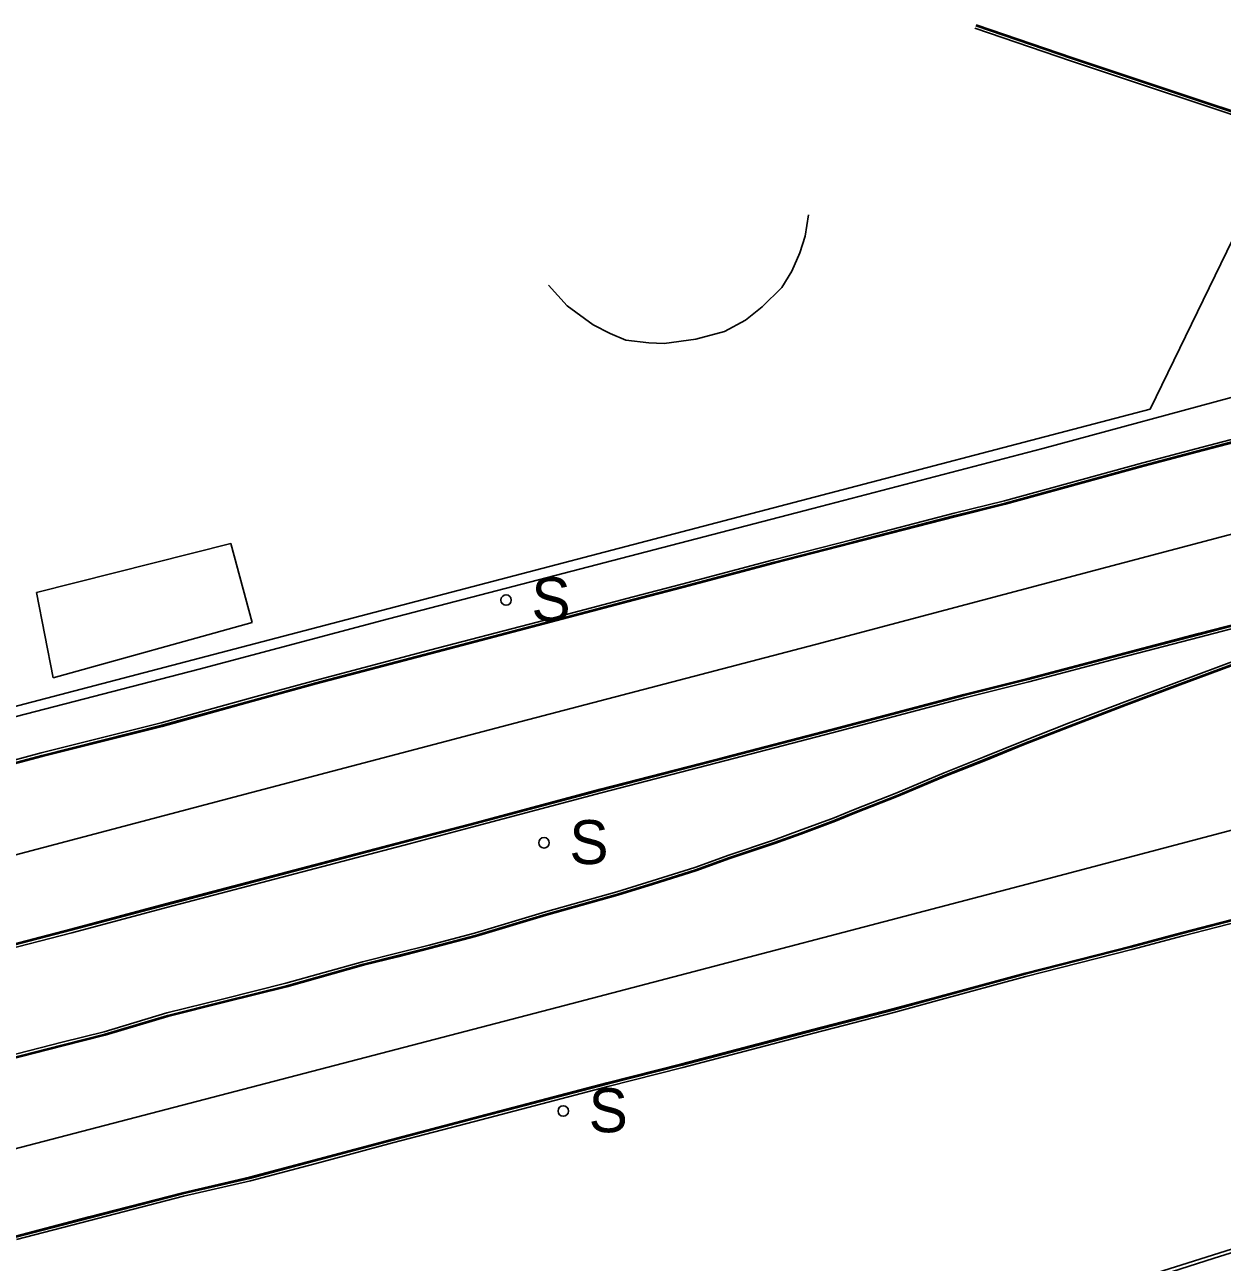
# Model space of a CAD drawing. Extents: x 368532 to 392481, y 10654822 to 10676899.
# Drawn here: x 391383.5 to 391547, y 10659287.4 to 10659456.3 of the extents above; entities that cross this region are included whole.
import ezdxf

# ---------------------------------------------------------------- set-up
doc = ezdxf.new("R2010")
doc.units = 0
for name, color, linetype in [('p_dtm sidewalk', 7, 'Continuous'), ('p_dtm slab', 7, 'Continuous'), ('p_road - paved curb', 7, 'Continuous'), ('p_road general road feature', 7, 'Continuous'), ('p_road guard rails', 7, 'Continuous'), ('p_road paint stripe', 7, 'Continuous'), ('p_structure fence', 7, 'Continuous'), ('p_structure sign', 7, 'Continuous'), ('p_structure unidentified', 7, 'Continuous')]:
    doc.layers.add(name, color=color, linetype=linetype)

msp = doc.modelspace()

# ---------------------------------------------------------------- linework, layer by layer
at = {"layer": 'p_dtm sidewalk'}
for p, q in [((391550.4, 10659406.04), (391522.48, 10659398.5)), ((391522.48, 10659398.5), (391491.07, 10659390.3)), ((391491.07, 10659390.3), (391433.13, 10659375.21)), ((391433.13, 10659375.21), (391407.31, 10659368.37)), ((391407.31, 10659368.37), (391372.12, 10659359.24))]:
    msp.add_line(p, q, dxfattribs=at)
at = {"layer": 'p_dtm slab'}
for p, q in [((391490.48, 10659430.38), (391490.05, 10659427.49)), ((391490.05, 10659427.49), (391489.31, 10659425.2)), ((391489.31, 10659425.2), (391488.2, 10659422.71)), ((391488.2, 10659422.71), (391486.84, 10659420.48)), ((391457.53, 10659417.96), (391454.97, 10659420.81)), ((391486.84, 10659420.48), (391484.14, 10659417.83)), ((391461.09, 10659415.38), (391457.53, 10659417.96)), ((391484.14, 10659417.83), (391481.88, 10659416.01)), ((391463.4, 10659414.17), (391461.09, 10659415.38)), ((391479.02, 10659414.47), (391475.1, 10659413.41)), ((391481.88, 10659416.01), (391479.02, 10659414.47)), ((391465.56, 10659413.3), (391463.4, 10659414.17)), ((391468.69, 10659412.91), (391465.56, 10659413.3)), ((391470.77, 10659412.83), (391468.69, 10659412.91)), ((391475.1, 10659413.41), (391470.77, 10659412.83))]:
    msp.add_line(p, q, dxfattribs=at)
at = {"layer": 'p_road - paved curb'}
for p, q in [((391556.42, 10659401.89), (391544.22, 10659398.69)), ((391556.5, 10659401.55), (391544.31, 10659398.36)), ((391556.54, 10659401.4), (391544.35, 10659398.21)), ((391544.22, 10659398.69), (391536.15, 10659396.54)), ((391544.31, 10659398.36), (391536.24, 10659396.2)), ((391544.35, 10659398.21), (391536.28, 10659396.06)), ((391536.15, 10659396.54), (391517.24, 10659391.35)), ((391536.24, 10659396.2), (391517.33, 10659391.02)), ((391536.28, 10659396.06), (391517.37, 10659390.87)), ((391517.24, 10659391.35), (391510.39, 10659389.66)), ((391517.33, 10659391.02), (391510.47, 10659389.33)), ((391517.37, 10659390.87), (391510.51, 10659389.18)), ((391510.39, 10659389.66), (391496.39, 10659386.04)), ((391510.47, 10659389.33), (391496.47, 10659385.71)), ((391510.51, 10659389.18), (391496.51, 10659385.56)), ((391496.39, 10659386.04), (391485.7, 10659383.3)), ((391496.47, 10659385.71), (391485.79, 10659382.97)), ((391496.51, 10659385.56), (391485.83, 10659382.82)), ((391485.7, 10659383.3), (391473.19, 10659379.98)), ((391485.79, 10659382.97), (391473.28, 10659379.65)), ((391485.83, 10659382.82), (391473.32, 10659379.5)), ((391473.19, 10659379.98), (391466.57, 10659378.25)), ((391473.28, 10659379.65), (391466.66, 10659377.92)), ((391473.32, 10659379.5), (391466.7, 10659377.77)), ((391466.57, 10659378.25), (391453.43, 10659374.79)), ((391466.66, 10659377.92), (391453.52, 10659374.46)), ((391466.7, 10659377.77), (391453.56, 10659374.31)), ((391543.74, 10659373.21), (391556.73, 10659376.59)), ((391543.78, 10659373.06), (391556.77, 10659376.45)), ((391543.87, 10659372.73), (391556.86, 10659376.11)), ((391453.43, 10659374.79), (391438.73, 10659370.94)), ((391453.52, 10659374.46), (391438.82, 10659370.61)), ((391453.56, 10659374.31), (391438.86, 10659370.46)), ((391532.87, 10659370.38), (391543.74, 10659373.21)), ((391532.91, 10659370.23), (391543.78, 10659373.06)), ((391533, 10659369.9), (391543.87, 10659372.73)), ((391438.73, 10659370.94), (391423.14, 10659366.82)), ((391438.82, 10659370.61), (391423.23, 10659366.48)), ((391438.86, 10659370.46), (391423.27, 10659366.34)), ((391520.43, 10659367.09), (391532.87, 10659370.38)), ((391520.47, 10659366.94), (391532.91, 10659370.23)), ((391520.55, 10659366.61), (391533, 10659369.9)), ((391549.53, 10659369.81), (391540.71, 10659366.55)), ((391549.64, 10659369.48), (391540.83, 10659366.22)), ((391549.69, 10659369.34), (391540.88, 10659366.08)), ((391511.71, 10659364.92), (391520.43, 10659367.09)), ((391423.14, 10659366.82), (391414.56, 10659364.48)), ((391423.23, 10659366.48), (391414.65, 10659364.14)), ((391423.27, 10659366.34), (391414.69, 10659364)), ((391511.75, 10659364.77), (391520.47, 10659366.94)), ((391511.83, 10659364.44), (391520.55, 10659366.61)), ((391540.71, 10659366.55), (391533.67, 10659363.91)), ((391540.83, 10659366.22), (391533.8, 10659363.58)), ((391540.88, 10659366.08), (391533.85, 10659363.44)), ((391414.56, 10659364.48), (391402.11, 10659361.03)), ((391414.65, 10659364.14), (391402.2, 10659360.7)), ((391414.69, 10659364), (391402.24, 10659360.55)), ((391493.58, 10659360.14), (391511.71, 10659364.92)), ((391493.62, 10659359.99), (391511.75, 10659364.77)), ((391493.71, 10659359.66), (391511.83, 10659364.44)), ((391533.67, 10659363.91), (391525.99, 10659360.97)), ((391533.8, 10659363.58), (391526.12, 10659360.64)), ((391533.85, 10659363.44), (391526.17, 10659360.5)), ((391402.11, 10659361.03), (391385.71, 10659356.92)), ((391402.2, 10659360.7), (391385.8, 10659356.59)), ((391402.24, 10659360.55), (391385.84, 10659356.44)), ((391525.99, 10659360.97), (391519.66, 10659358.5)), ((391526.12, 10659360.64), (391519.79, 10659358.18)), ((391526.17, 10659360.5), (391519.85, 10659358.04)), ((391479.08, 10659356.36), (391493.58, 10659360.14)), ((391479.12, 10659356.21), (391493.62, 10659359.99)), ((391479.21, 10659355.88), (391493.71, 10659359.66)), ((391385.71, 10659356.92), (391365.77, 10659351.56)), ((391519.66, 10659358.5), (391514.48, 10659356.37)), ((391519.79, 10659358.18), (391514.61, 10659356.05)), ((391519.85, 10659358.04), (391514.67, 10659355.91)), ((391385.8, 10659356.59), (391365.86, 10659351.23)), ((391385.84, 10659356.44), (391365.9, 10659351.08)), ((391462.06, 10659351.96), (391479.08, 10659356.36)), ((391462.1, 10659351.81), (391479.12, 10659356.21)), ((391462.19, 10659351.48), (391479.21, 10659355.88)), ((391514.48, 10659356.37), (391508.99, 10659354.19)), ((391514.61, 10659356.05), (391509.12, 10659353.87)), ((391514.67, 10659355.91), (391509.18, 10659353.73)), ((391508.99, 10659354.19), (391502.56, 10659351.49)), ((391509.12, 10659353.87), (391502.69, 10659351.17)), ((391509.18, 10659353.73), (391502.75, 10659351.03)), ((391444.23, 10659347.21), (391462.06, 10659351.96)), ((391444.27, 10659347.06), (391462.1, 10659351.81)), ((391444.36, 10659346.73), (391462.19, 10659351.48)), ((391502.56, 10659351.49), (391496.62, 10659349.17)), ((391502.69, 10659351.17), (391496.75, 10659348.85)), ((391502.75, 10659351.03), (391496.81, 10659348.71)), ((391496.62, 10659349.17), (391493.98, 10659348.05)), ((391496.75, 10659348.85), (391494.1, 10659347.73)), ((391496.81, 10659348.71), (391494.16, 10659347.59)), ((391436, 10659345.05), (391444.23, 10659347.21)), ((391436.04, 10659344.9), (391444.27, 10659347.06)), ((391493.98, 10659348.05), (391489.28, 10659346.31)), ((391494.1, 10659347.73), (391489.4, 10659345.98)), ((391494.16, 10659347.59), (391489.45, 10659345.84)), ((391436.13, 10659344.57), (391444.36, 10659346.73)), ((391489.28, 10659346.31), (391485.71, 10659345.03)), ((391489.4, 10659345.98), (391485.82, 10659344.7)), ((391489.45, 10659345.84), (391485.87, 10659344.56)), ((391402.71, 10659336.3), (391436, 10659345.05)), ((391402.75, 10659336.15), (391436.04, 10659344.9)), ((391402.84, 10659335.82), (391436.13, 10659344.57)), ((391485.71, 10659345.03), (391479.59, 10659342.96)), ((391485.82, 10659344.7), (391479.7, 10659342.63)), ((391485.87, 10659344.56), (391479.75, 10659342.49)), ((391479.59, 10659342.96), (391474.96, 10659341.29)), ((391479.7, 10659342.63), (391475.07, 10659340.96)), ((391479.75, 10659342.49), (391475.12, 10659340.82)), ((391474.96, 10659341.29), (391469.16, 10659339.48)), ((391475.07, 10659340.96), (391469.27, 10659339.14)), ((391475.12, 10659340.82), (391469.31, 10659339)), ((391469.16, 10659339.48), (391464.3, 10659337.96)), ((391469.27, 10659339.14), (391464.4, 10659337.62)), ((391469.31, 10659339), (391464.44, 10659337.48)), ((391464.3, 10659337.96), (391454.59, 10659335.23)), ((391464.4, 10659337.62), (391454.69, 10659334.89)), ((391464.44, 10659337.48), (391454.73, 10659334.75)), ((391389.76, 10659332.86), (391402.71, 10659336.3)), ((391389.8, 10659332.71), (391402.75, 10659336.15)), ((391389.89, 10659332.38), (391402.84, 10659335.82)), ((391454.59, 10659335.23), (391444.87, 10659332.32)), ((391541.52, 10659332.41), (391551.17, 10659334.92)), ((391454.69, 10659334.89), (391444.97, 10659331.98)), ((391454.73, 10659334.75), (391445.01, 10659331.84)), ((391541.56, 10659332.26), (391551.21, 10659334.78)), ((391541.65, 10659331.93), (391551.3, 10659334.44)), ((391372.95, 10659328.5), (391389.76, 10659332.86)), ((391372.99, 10659328.35), (391389.8, 10659332.71)), ((391373.08, 10659328.02), (391389.89, 10659332.38)), ((391444.87, 10659332.32), (391438.68, 10659330.68)), ((391444.97, 10659331.98), (391438.76, 10659330.35)), ((391445.01, 10659331.84), (391438.8, 10659330.2)), ((391534.52, 10659330.54), (391541.52, 10659332.41)), ((391534.56, 10659330.39), (391541.56, 10659332.26)), ((391534.65, 10659330.06), (391541.65, 10659331.93)), ((391438.68, 10659330.68), (391434.28, 10659329.59)), ((391438.76, 10659330.35), (391434.36, 10659329.25)), ((391438.8, 10659330.2), (391434.4, 10659329.1)), ((391520.05, 10659326.86), (391534.52, 10659330.54)), ((391520.09, 10659326.71), (391534.56, 10659330.39)), ((391520.18, 10659326.38), (391534.65, 10659330.06)), ((391429.6, 10659328.41), (391419.15, 10659325.48)), ((391434.28, 10659329.59), (391429.6, 10659328.41)), ((391434.36, 10659329.25), (391429.69, 10659328.07)), ((391434.4, 10659329.1), (391429.73, 10659327.93)), ((391429.69, 10659328.07), (391419.24, 10659325.14)), ((391429.73, 10659327.93), (391419.28, 10659325)), ((391507.96, 10659323.59), (391520.05, 10659326.86)), ((391508, 10659323.45), (391520.09, 10659326.71)), ((391419.15, 10659325.48), (391410.66, 10659323.36)), ((391419.24, 10659325.14), (391410.74, 10659323.02)), ((391419.28, 10659325), (391410.78, 10659322.87)), ((391508.09, 10659323.11), (391520.18, 10659326.38)), ((391410.66, 10659323.36), (391402.87, 10659321.43)), ((391502.02, 10659321.96), (391507.96, 10659323.59)), ((391502.06, 10659321.82), (391508, 10659323.45)), ((391502.15, 10659321.48), (391508.09, 10659323.11)), ((391402.87, 10659321.43), (391394.33, 10659318.85)), ((391410.74, 10659323.02), (391402.96, 10659321.09)), ((391410.78, 10659322.87), (391403, 10659320.95)), ((391491.09, 10659319.14), (391502.02, 10659321.96)), ((391491.13, 10659318.99), (391502.06, 10659321.82)), ((391491.22, 10659318.66), (391502.15, 10659321.48)), ((391402.96, 10659321.09), (391394.42, 10659318.51)), ((391403, 10659320.95), (391394.46, 10659318.37)), ((391394.33, 10659318.85), (391388.61, 10659317.41)), ((391394.42, 10659318.51), (391388.69, 10659317.08)), ((391394.46, 10659318.37), (391388.73, 10659316.93)), ((391473.21, 10659314.45), (391491.09, 10659319.14)), ((391473.25, 10659314.3), (391491.13, 10659318.99)), ((391473.33, 10659313.97), (391491.22, 10659318.66)), ((391388.61, 10659317.41), (391380.98, 10659315.46)), ((391388.69, 10659317.08), (391381.06, 10659315.13)), ((391388.73, 10659316.93), (391381.1, 10659314.98)), ((391462.97, 10659311.86), (391473.21, 10659314.45)), ((391463.01, 10659311.71), (391473.25, 10659314.3)), ((391463.09, 10659311.38), (391473.33, 10659313.97)), ((391444.76, 10659307.09), (391462.97, 10659311.86)), ((391444.8, 10659306.94), (391463.01, 10659311.71)), ((391444.89, 10659306.61), (391463.09, 10659311.38)), ((391433.57, 10659304.16), (391444.76, 10659307.09)), ((391433.61, 10659304.02), (391444.8, 10659306.94)), ((391433.7, 10659303.68), (391444.89, 10659306.61)), ((391423.64, 10659301.49), (391433.57, 10659304.16)), ((391423.68, 10659301.35), (391433.61, 10659304.02)), ((391423.77, 10659301.01), (391433.7, 10659303.68)), ((391414.17, 10659298.98), (391423.64, 10659301.49)), ((391414.21, 10659298.83), (391423.68, 10659301.35)), ((391414.29, 10659298.49), (391423.77, 10659301.01)), ((391584.06, 10659300), (391545.89, 10659287.93)), ((391405.04, 10659296.87), (391414.17, 10659298.98)), ((391405.08, 10659296.72), (391414.21, 10659298.83)), ((391405.16, 10659296.38), (391414.29, 10659298.49)), ((391392.23, 10659293.57), (391405.04, 10659296.87)), ((391392.27, 10659293.42), (391405.08, 10659296.72)), ((391392.36, 10659293.09), (391405.16, 10659296.38)), ((391382.24, 10659290.96), (391392.23, 10659293.57)), ((391382.28, 10659290.81), (391392.27, 10659293.42)), ((391382.37, 10659290.48), (391392.36, 10659293.09)), ((391545.89, 10659287.93), (391507.69, 10659275.8))]:
    msp.add_line(p, q, dxfattribs=at)
at = {"layer": 'p_road general road feature'}
for p, q in [((391513.22, 10659455.88), (391526.41, 10659451.36)), ((391513.33, 10659456.21), (391526.52, 10659451.69)), ((391513.38, 10659456.35), (391526.57, 10659451.83)), ((391526.52, 10659451.69), (391535.4, 10659448.73)), ((391526.57, 10659451.83), (391535.45, 10659448.87)), ((391526.41, 10659451.36), (391535.29, 10659448.4)), ((391535.29, 10659448.4), (391545.27, 10659445.1)), ((391535.4, 10659448.73), (391545.38, 10659445.43)), ((391535.45, 10659448.87), (391545.43, 10659445.57)), ((391545.27, 10659445.1), (391553.75, 10659442.26)), ((391545.38, 10659445.43), (391553.87, 10659442.59)), ((391545.43, 10659445.57), (391553.92, 10659442.73))]:
    msp.add_line(p, q, dxfattribs=at)
at = {"layer": 'p_road guard rails'}
msp.add_line((391581.25, 10659299.58), (391499.32, 10659273.77), dxfattribs=at)
at = {"layer": 'p_road paint stripe'}
for p, q in [((391577.66, 10659394.57), (391529.65, 10659381.86)), ((391529.65, 10659381.86), (391491.43, 10659371.74)), ((391491.43, 10659371.74), (391451.27, 10659361.23)), ((391451.27, 10659361.23), (391414.46, 10659351.52)), ((391523.1, 10659339.75), (391599.65, 10659359.94)), ((391414.46, 10659351.52), (391373.7, 10659340.73)), ((391457.19, 10659322.43), (391523.1, 10659339.75)), ((391379.87, 10659302.26), (391457.19, 10659322.43))]:
    msp.add_line(p, q, dxfattribs=at)
at = {"layer": 'p_structure fence'}
for p, q in [((391555.28, 10659441.24), (391537.12, 10659403.86)), ((391537.12, 10659403.86), (391329.51, 10659349.52))]:
    msp.add_line(p, q, dxfattribs=at)
at = {"layer": 'p_structure sign'}
for centre in [(391449.2, 10659377.8), (391454.38, 10659344.65), (391457.01, 10659308.03)]:
    msp.add_circle(centre, 0.713, dxfattribs=at)
at = {"layer": 'p_structure unidentified'}
for p, q in [((391385.09, 10659378.85), (391411.63, 10659385.52)), ((391411.63, 10659385.52), (391414.53, 10659374.75)), ((391387.37, 10659367.16), (391385.09, 10659378.85)), ((391414.53, 10659374.75), (391387.37, 10659367.16))]:
    msp.add_line(p, q, dxfattribs=at)

# ---------------------------------------------------------------- texts
at = {"layer": 'p_structure sign'}
for p in [(391452.66, 10659374.9), (391457.84, 10659341.75), (391460.47, 10659305.13)]:
    msp.add_text('S', height=6, dxfattribs=at).set_placement(p)

doc.saveas('drawing.dxf')
